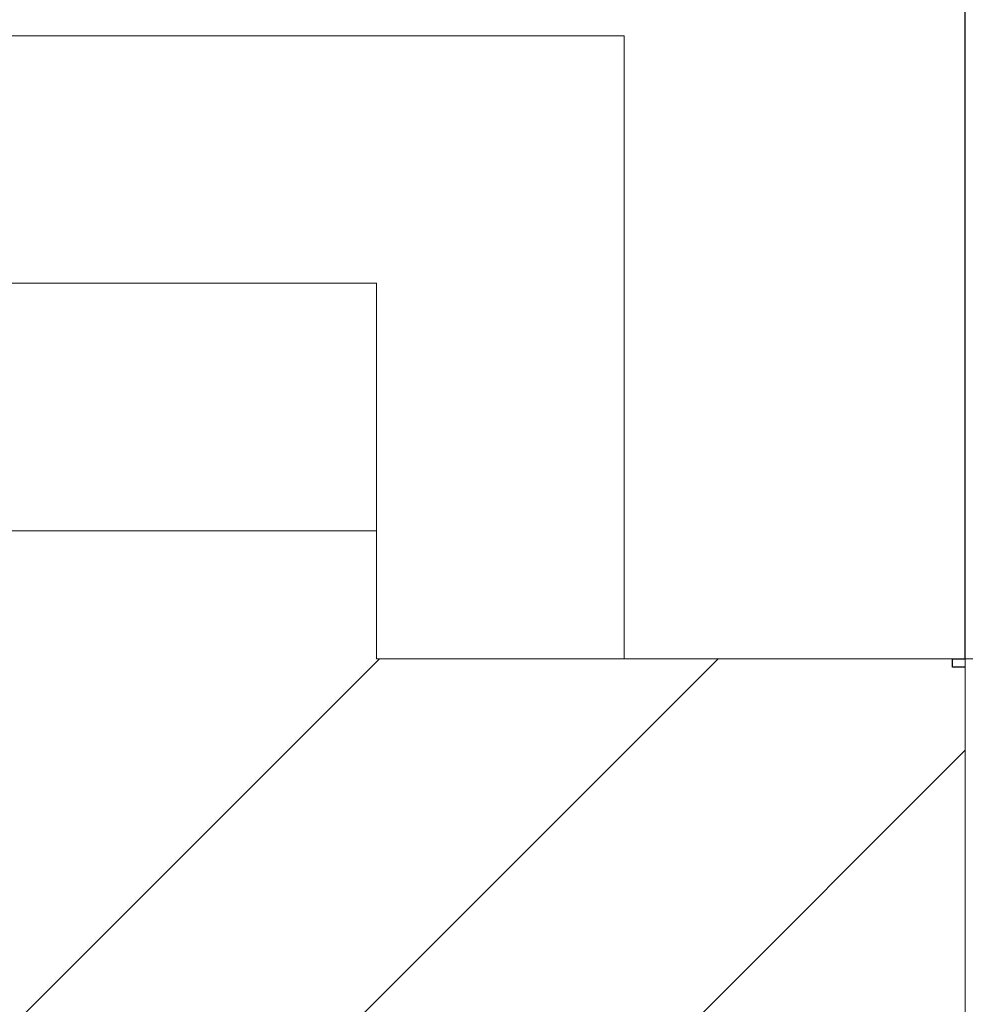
# Model space of a CAD drawing. Header units: millimetres. Extents: x -21522 to 77796, y -25697 to 15217.
# Tile 565 of 656: x -25 to 86, y 11690 to 11806. Entities that reach past the tile are written whole.
import ezdxf

# ---------------------------------------------------------------- set-up
doc = ezdxf.new("R2010")
doc.units = ezdxf.units.MM
for name, color, linetype, lineweight in [('A-GLAZ', 151, 'Continuous', 13), ('A-WALL', 113, 'Continuous', 13), ('A-WALL-PATT', 111, 'Continuous', 13)]:
    doc.layers.add(name, color=color, linetype=linetype, lineweight=lineweight)

# ---------------------------------------------------------------- blocks, each defined once
blk = doc.blocks.new('Menuiserie Alu - 1V _ 1fixe - 300x180cm - Bavettes Alu-8180667-00_RDC_50e Copie 1')
at = {"layer": 'A-GLAZ', "color": 30}
for p, q in [((1500, -32.5), (1500, -77.5)), ((1500, -77.5), (1441, -77.5))]:
    blk.add_line(p, q, dxfattribs=at)

msp = doc.modelspace()

# ---------------------------------------------------------------- hatches: boundary and pattern name
at = {"layer": 'A-WALL-PATT'}
h = msp.add_hatch(dxfattribs=at)
h.set_pattern_fill('FP_1', color=30, style=0, pattern_type=2)
h.set_pattern_definition([(45, (0, 0), (-112.2532, 112.2532), []), (45, (39.69, 0), (0, 224.5064), []), (45, (-39.69, 0), (0, 224.5064), [])])
h.paths.add_polyline_path([(17414.91, 11685.98), (17415, 11685.98), (17415, 11729.98), (17413.5, 11729.98), (17413.5, 11730.98), (17346, 11730.98), (17346, 11745.98), (16644, 11745.98), (16644, 11730.98), (16576.5, 11730.98), (16576.5, 11729.98), (16575, 11729.98), (16575, 11685.98), (17370, 11685.98)])
h.paths.add_polyline_path([(7817.45, 11685.98), (7817.45, 11729.98), (7815.95, 11729.98), (7815.95, 11730.98), (7748.45, 11730.98), (7748.45, 11745.98), (6940.89, 11745.98), (6940.89, 11730.98), (6873.39, 11730.98), (6873.39, 11729.98), (6871.89, 11729.98), (6871.89, 11685.98), (7772.45, 11685.98)])
h.paths.add_polyline_path([(13575, 11685.98), (13575, 11729.98), (13573.5, 11729.98), (13573.5, 11730.98), (13506, 11730.98), (13506, 11745.98), (12747.17, 11745.98), (12747.17, 11730.98), (12679.67, 11730.98), (12679.67, 11729.98), (12678.17, 11729.98), (12678.17, 11685.98), (13530, 11685.98)])
h.paths.add_polyline_path([(5871.89, 11685.98), (5871.89, 11729.98), (5870.39, 11729.98), (5870.39, 11730.98), (5802.89, 11730.98), (5802.89, 11745.98), (4995.33, 11745.98), (4995.33, 11730.98), (4927.83, 11730.98), (4927.83, 11729.98), (4926.33, 11729.98), (4926.33, 11685.98), (5848.42, 11685.98)])
h.paths.add_polyline_path([(9635, 11685.98), (9678.17, 11685.98), (9678.17, 11729.98), (9676.67, 11729.98), (9676.67, 11730.98), (9609.17, 11730.98), (9609.17, 11745.98), (8886.45, 11745.98), (8886.45, 11730.98), (8818.95, 11730.98), (8818.95, 11729.98), (8817.45, 11729.98), (8817.45, 11685.98), (9613.17, 11685.98)])
h.paths.add_polyline_path([(85.62, 11685.98), (85.62, 11729.98), (84.12, 11729.98), (84.12, 11730.98), (16.62, 11730.98), (16.62, 11745.98), (-742.01, 11745.98), (-742.01, 11730.98), (-809.51, 11730.98), (-809.51, 11729.98), (-811.01, 11729.98), (-811.01, 11685.98), (40.62, 11685.98)])
h.paths.add_polyline_path([(-3811.01, 11685.98), (-3811.01, 11729.98), (-3812.51, 11729.98), (-3812.51, 11730.98), (-3880.01, 11730.98), (-3880.01, 11745.98), (-4261.01, 11745.98), (-4261.01, 11685.98), (-3856.01, 11685.98)])
h.paths.add_polyline_path([(3926.33, 11685.98), (3926.33, 11729.98), (3924.83, 11729.98), (3924.83, 11730.98), (3857.33, 11730.98), (3857.33, 11745.98), (3154.62, 11745.98), (3154.62, 11730.98), (3087.12, 11730.98), (3087.12, 11729.98), (3085.62, 11729.98), (3085.62, 11685.98), (3881.33, 11685.98)])
h.paths.add_polyline_path([(21974.18, 11685.98), (21974.18, 11745.98), (20434, 11745.98), (20434, 11730.98), (20366.5, 11730.98), (20366.5, 11729.98), (20365, 11729.98), (20365, 11685.98), (21915, 11685.98)])
h.paths.add_polyline_path([(19220, 11685.98), (19365, 11685.98), (19365, 11729.98), (19363.5, 11729.98), (19363.5, 11730.98), (19296, 11730.98), (19296, 11745.98), (18484, 11745.98), (18484, 11730.98), (18416.5, 11730.98), (18416.5, 11729.98), (18415, 11729.98), (18415, 11685.98), (19077.51, 11685.98)])

# ---------------------------------------------------------------- linework, layer by layer
at = {"layer": 'A-WALL', "color": 20, "lineweight": 25}
for p, q in [((85.62, 11730.98), (85.62, 11843.98)), ((84.12, 11729.98), (84.12, 11730.98)), ((84.12, 11730.98), (85.62, 11730.98)), ((85.62, 11729.98), (84.12, 11729.98))]:
    msp.add_line(p, q, dxfattribs=at)
at = {"layer": 'A-WALL', "color": 30}
for p, q in [((45.62, 11803.98), (-771.01, 11803.98)), ((45.62, 11730.98), (45.62, 11803.98)), ((16.62, 11774.98), (-742.01, 11774.98)), ((16.62, 11730.98), (16.62, 11774.98)), ((16.62, 11745.98), (-742.01, 11745.98)), ((16.62, 11730.98), (84.12, 11730.98))]:
    msp.add_line(p, q, dxfattribs=at)

# ---------------------------------------------------------------- block references
at = {"layer": 'A-GLAZ', "color": 30, "rotation": 180}
msp.add_blockref('Menuiserie Alu - 1V _ 1fixe - 300x180cm - Bavettes Alu-8180667-00_RDC_50e Copie 1', (1585.62, 11653.48), dxfattribs=at)

doc.saveas('drawing.dxf')
